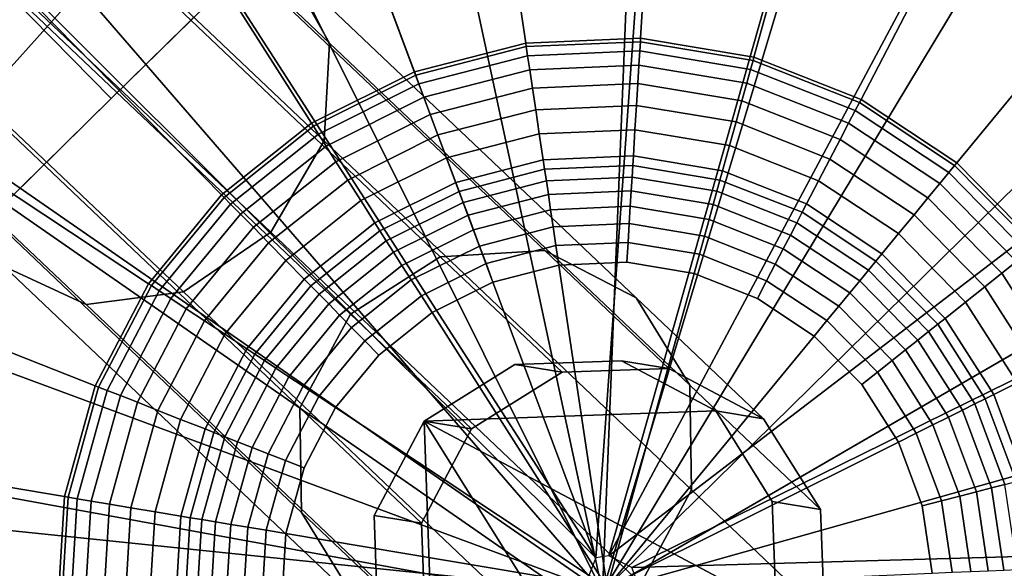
# Model space of a CAD drawing. Extents: x -43.1 to 43.1, y -41.3 to 41.3.
# Tile 342 of 656: x 12.303 to 13.045, y -13.233 to -12.82. Entities that reach past the tile are written whole.
import ezdxf

# ---------------------------------------------------------------- set-up
doc = ezdxf.new("R2010")
doc.units = 0
for name, color, linetype in [('CABLE.1', 18, 'CONTINUOUS'), ('LAMP', 7, 'CONTINUOUS'), ('LAMP_SUPPORT', 18, 'CONTINUOUS'), ('METAL_BASE', 254, 'CONTINUOUS')]:
    doc.layers.add(name, color=color, linetype=linetype)

msp = doc.modelspace()

# ---------------------------------------------------------------- linework, layer by layer
at = {"layer": 'CABLE.1'}
for points in [[(12.1049, -12.4007, 41.3387), (12.1298, -12.4518, 41.2814), (12.5366, -12.8374, 41.9177), (12.5033, -12.7783, 41.962)], [(12.1298, -12.4518, 41.2814), (12.1196, -12.5197, 41.2391), (12.5326, -12.9111, 41.8851), (12.5366, -12.8374, 41.9177)], [(12.1196, -12.5197, 41.2391), (12.0771, -12.5861, 41.2232), (12.4924, -12.9797, 41.8728), (12.5326, -12.9111, 41.8851)], [(12.0771, -12.5861, 41.2232), (12.0136, -12.6332, 41.2379), (12.4268, -13.0247, 41.8841), (12.4924, -12.9797, 41.8728)], [(11.9462, -12.6485, 41.2794), (11.8929, -12.6277, 41.3364), (12.2916, -13.0056, 41.9601), (12.3533, -13.0342, 41.9161)], [(12.0136, -12.6332, 41.2379), (11.9462, -12.6485, 41.2794), (12.3533, -13.0342, 41.9161), (12.4268, -13.0247, 41.8841)], [(12.3682, -12.7592, 42.0379), (12.4417, -12.7497, 42.006), (12.6987, -12.9936, 42.693), (12.62, -12.9982, 42.7111)], [(12.4417, -12.7497, 42.006), (12.5033, -12.7783, 41.962), (12.7675, -13.0291, 42.6681), (12.6987, -12.9936, 42.693)], [(12.3026, -12.8043, 42.0493), (12.3682, -12.7592, 42.0379), (12.62, -12.9982, 42.7111), (12.5525, -13.0415, 42.7175)], [(12.5033, -12.7783, 41.962), (12.5366, -12.8374, 41.9177), (12.808, -13.095, 42.6431), (12.7675, -13.0291, 42.6681)], [(12.2624, -12.8728, 42.037), (12.3026, -12.8043, 42.0493), (12.5525, -13.0415, 42.7175), (12.5143, -13.112, 42.7105)], [(12.5366, -12.8374, 41.9177), (12.5326, -12.9111, 41.8851), (12.8093, -13.1737, 42.6247), (12.808, -13.095, 42.6431)], [(12.2584, -12.9465, 42.0043), (12.2624, -12.8728, 42.037), (12.5143, -13.112, 42.7105), (12.5156, -13.1907, 42.692)], [(12.5326, -12.9111, 41.8851), (12.4924, -12.9797, 41.8728), (12.7711, -13.2442, 42.6177), (12.8093, -13.1737, 42.6247)], [(12.2916, -13.0056, 41.9601), (12.2584, -12.9465, 42.0043), (12.5156, -13.1907, 42.692), (12.5561, -13.2566, 42.667)], [(12.4924, -12.9797, 41.8728), (12.4268, -13.0247, 41.8841), (12.7036, -13.2875, 42.6241), (12.7711, -13.2442, 42.6177)], [(12.62, -12.9982, 42.7111), (12.6987, -12.9936, 42.693), (12.7922, -13.0824, 43.4438), (12.7117, -13.0852, 43.4474)], [(12.6987, -12.9936, 42.693), (12.7675, -13.0291, 42.6681), (12.8634, -13.1202, 43.4384), (12.7922, -13.0824, 43.4438)], [(12.5525, -13.0415, 42.7175), (12.62, -12.9982, 42.7111), (12.7117, -13.0852, 43.4474), (12.6435, -13.1278, 43.4482)], [(12.3533, -13.0342, 41.9161), (12.2916, -13.0056, 41.9601), (12.5561, -13.2566, 42.667), (12.6249, -13.292, 42.6421)], [(12.4268, -13.0247, 41.8841), (12.3533, -13.0342, 41.9161), (12.6249, -13.292, 42.6421), (12.7036, -13.2875, 42.6241)], [(12.7675, -13.0291, 42.6681), (12.808, -13.095, 42.6431), (12.9062, -13.1884, 43.4326), (12.8634, -13.1202, 43.4384)], [(12.5143, -13.112, 42.7105), (12.5525, -13.0415, 42.7175), (12.6435, -13.1278, 43.4482), (12.6058, -13.1988, 43.4459)], [(12.608, -13.1219, 44.6056), (12.6762, -13.0793, 44.6075), (12.7565, -13.0765, 44.6099), (12.8274, -13.1142, 44.6123)], [(12.7117, -13.0852, 43.4474), (12.7922, -13.0824, 43.4438), (12.7565, -13.0765, 44.6099), (12.6762, -13.0793, 44.6075)], [(12.7922, -13.0824, 43.4438), (12.8634, -13.1202, 43.4384), (12.8274, -13.1142, 44.6123), (12.7565, -13.0765, 44.6099)], [(12.6435, -13.1278, 43.4482), (12.7117, -13.0852, 43.4474), (12.6762, -13.0793, 44.6075), (12.608, -13.1219, 44.6056)], [(12.808, -13.095, 42.6431), (12.8093, -13.1737, 42.6247), (12.9092, -13.2688, 43.428), (12.9062, -13.1884, 43.4326)], [(12.5156, -13.1907, 42.692), (12.5143, -13.112, 42.7105), (12.6058, -13.1988, 43.4459), (12.6088, -13.2792, 43.4413)], [(12.608, -13.1219, 44.6056), (12.8274, -13.1142, 44.6123), (12.87, -13.1824, 44.614), (12.8728, -13.2627, 44.6145)], [(12.8634, -13.1202, 43.4384), (12.9062, -13.1884, 43.4326), (12.87, -13.1824, 44.614), (12.8274, -13.1142, 44.6123)], [(12.6058, -13.1988, 43.4459), (12.6435, -13.1278, 43.4482), (12.608, -13.1219, 44.6056), (12.5703, -13.1929, 44.6048)], [(12.608, -13.1219, 44.6056), (12.6157, -13.3414, 44.607), (12.5731, -13.2733, 44.6053), (12.5703, -13.1929, 44.6048)], [(12.608, -13.1219, 44.6056), (12.767, -13.3763, 44.6118), (12.6867, -13.3791, 44.6094), (12.6157, -13.3414, 44.607)], [(12.608, -13.1219, 44.6056), (12.8728, -13.2627, 44.6145), (12.8351, -13.3337, 44.6137), (12.767, -13.3763, 44.6118)], [(12.8093, -13.1737, 42.6247), (12.7711, -13.2442, 42.6177), (12.8715, -13.3398, 43.4257), (12.9092, -13.2688, 43.428)], [(12.9062, -13.1884, 43.4326), (12.9092, -13.2688, 43.428), (12.8728, -13.2627, 44.6145), (12.87, -13.1824, 44.614)], [(12.5561, -13.2566, 42.667), (12.5156, -13.1907, 42.692), (12.6088, -13.2792, 43.4413), (12.6516, -13.3474, 43.4355)], [(12.6088, -13.2792, 43.4413), (12.6058, -13.1988, 43.4459), (12.5703, -13.1929, 44.6048), (12.5731, -13.2733, 44.6053)]]:
    msp.add_3dface(points, dxfattribs=at)
at = {"layer": 'LAMP'}
for points in [[(12.7726, -12.4936, 49.367), (12.5834, -12.5098, 49.367), (12.7422, -13.2504, 49.367), (12.9598, -12.525, 49.367)], [(12.4042, -12.5726, 49.367), (12.2462, -12.6779, 49.367), (12.7422, -13.2504, 49.367), (12.5834, -12.5098, 49.367)], [(13.1334, -12.6019, 49.367), (12.9598, -12.525, 49.367), (12.7422, -13.2504, 49.367), (13.2824, -12.7195, 49.367)], [(12.6163, -12.6636, 52.4972), (12.7662, -12.6507, 52.4972), (12.7422, -13.2504, 52.4972), (12.4744, -12.7133, 52.4972)], [(12.9146, -12.6756, 52.4972), (13.0522, -12.7365, 52.4972), (12.7422, -13.2504, 52.4972), (12.7662, -12.6507, 52.4972)], [(12.1194, -12.8192, 49.367), (12.0318, -12.9877, 49.367), (12.7422, -13.2504, 49.367), (12.2462, -12.6779, 49.367)], [(12.3492, -12.7968, 52.4972), (12.4744, -12.7133, 52.4972), (12.7422, -13.2504, 52.4972), (12.2487, -12.9088, 52.4972)], [(12.1623, -12.8489, 52.4759), (12.2804, -12.7173, 52.4759), (12.3492, -12.7968, 52.4972), (12.2487, -12.9088, 52.4972)], [(13.2824, -12.7195, 49.367), (12.7422, -13.2504, 49.367), (13.3974, -12.8706, 49.367)], [(13.0522, -12.7365, 52.4972), (13.1702, -12.8298, 52.4972), (13.2614, -12.9494, 52.4972), (12.7422, -13.2504, 52.4972)], [(13.4713, -13.0455, 49.367), (13.3974, -12.8706, 49.367), (12.7422, -13.2504, 49.367), (13.4994, -13.2332, 49.367)], [(12.1792, -13.0422, 52.4972), (12.2487, -12.9088, 52.4972), (12.7422, -13.2504, 52.4972), (12.1451, -13.1887, 52.4972)], [(13.2614, -12.9494, 52.4972), (13.32, -13.088, 52.4972), (12.7422, -13.2504, 52.4972)], [(11.9887, -13.1726, 49.367), (11.9931, -13.3624, 49.367), (12.7422, -13.2504, 49.367), (12.0318, -12.9877, 49.367)], [(13.3422, -13.2368, 52.4972), (13.3267, -13.3865, 52.4972), (12.7422, -13.2504, 52.4972), (13.32, -13.088, 52.4972)], [(12.1486, -13.3392, 52.4972), (12.1451, -13.1887, 52.4972), (12.7422, -13.2504, 52.4972), (12.1893, -13.484, 52.4972)]]:
    msp.add_3dface(points, dxfattribs=at)
at = {"layer": 'LAMP_SUPPORT'}
for points in [[(12.7372, -13.2247, 48.7749), (12.4108, -12.3515, 48.7749), (12.6043, -12.3015, 48.7749), (12.804, -12.2928, 48.7749)], [(12.747, -13.2232, 48.7749), (12.7372, -13.2247, 48.7749), (12.804, -12.2928, 48.7749), (13.0011, -12.3257, 48.7749)], [(12.747, -13.2232, 48.7749), (13.0011, -12.3257, 48.7749), (13.1871, -12.399, 48.7749)], [(12.7372, -13.2247, 48.7749), (12.2319, -12.4407, 48.7749), (12.4108, -12.3515, 48.7749)], [(12.747, -13.2232, 48.7749), (13.1871, -12.399, 48.7749), (13.3537, -12.5093, 48.7749), (13.4938, -12.6519, 48.7749)], [(12.7372, -13.2247, 48.7749), (12.0754, -12.5651, 48.7749), (12.2319, -12.4407, 48.7749)], [(12.7925, -12.4803, 44.9914), (12.632, -12.4873, 44.9914), (12.6844, -12.8375, 44.9914), (12.7709, -12.8338, 44.9914)], [(12.9509, -12.5068, 44.9914), (12.7925, -12.4803, 44.9914), (12.7709, -12.8338, 44.9914), (12.8562, -12.848, 44.9914)], [(12.632, -12.4873, 44.9914), (12.4766, -12.5275, 44.9914), (12.6006, -12.8592, 44.9914), (12.6844, -12.8375, 44.9914)], [(13.1003, -12.5657, 44.9914), (12.9509, -12.5068, 44.9914), (12.8562, -12.848, 44.9914), (12.9368, -12.8798, 44.9914)], [(12.4766, -12.5275, 44.9914), (12.3328, -12.5992, 44.9914), (12.5231, -12.8978, 44.9914), (12.6006, -12.8592, 44.9914)], [(12.7372, -13.2247, 48.7749), (12.7242, -13.2577, 48.7749), (11.9483, -12.7194, 48.7749), (12.0754, -12.5651, 48.7749)], [(13.2342, -12.6543, 44.9914), (13.1003, -12.5657, 44.9914), (12.9368, -12.8798, 44.9914), (13.009, -12.9276, 44.9914)], [(12.3328, -12.5992, 44.9914), (12.2071, -12.6991, 44.9914), (12.4554, -12.9517, 44.9914), (12.5231, -12.8978, 44.9914)], [(12.7643, -13.2322, 48.7749), (12.747, -13.2232, 48.7749), (13.4938, -12.6519, 48.7749), (13.6012, -12.8205, 48.7749)], [(13.3468, -12.7688, 44.9914), (13.2342, -12.6543, 44.9914), (13.009, -12.9276, 44.9914), (13.0696, -12.9893, 44.9914)], [(12.2071, -12.6991, 44.9914), (12.105, -12.8231, 44.9914), (12.4003, -13.0185, 44.9914), (12.4554, -12.9517, 44.9914)], [(12.7242, -13.2577, 48.7749), (11.8026, -13.0893, 48.7749), (11.856, -12.8967, 48.7749), (11.9483, -12.7194, 48.7749)], [(12.105, -12.8231, 44.9914), (12.0308, -12.9655, 44.9914), (12.3603, -13.0953, 44.9914), (12.4003, -13.0185, 44.9914)], [(12.7643, -13.2322, 48.7749), (13.6012, -12.8205, 48.7749), (13.6712, -13.0077, 48.7749), (13.7008, -13.2054, 48.7749)], [(12.6844, -12.8375, 44.9914), (12.6006, -12.8592, 44.9914), (12.6015, -12.8617, 44.9718), (12.6848, -12.8401, 44.9718)], [(12.6848, -12.8401, 44.9718), (12.6015, -12.8617, 44.9718), (12.6039, -12.8682, 44.9195), (12.6858, -12.847, 44.9195)], [(12.7709, -12.8338, 44.9914), (12.6844, -12.8375, 44.9914), (12.6848, -12.8401, 44.9718), (12.7707, -12.8364, 44.9718)], [(12.7707, -12.8364, 44.9718), (12.6848, -12.8401, 44.9718), (12.6858, -12.847, 44.9195), (12.7703, -12.8433, 44.9195)], [(12.8555, -12.8506, 44.9718), (12.7707, -12.8364, 44.9718), (12.7703, -12.8433, 44.9195), (12.8537, -12.8573, 44.9195)], [(12.8562, -12.848, 44.9914), (12.7709, -12.8338, 44.9914), (12.7707, -12.8364, 44.9718), (12.8555, -12.8506, 44.9718)], [(12.6858, -12.847, 44.9195), (12.6039, -12.8682, 44.9195), (12.6077, -12.8782, 44.8443), (12.6874, -12.8576, 44.8443)], [(12.7703, -12.8433, 44.9195), (12.6858, -12.847, 44.9195), (12.6874, -12.8576, 44.8443), (12.7696, -12.854, 44.8443)], [(12.8537, -12.8573, 44.9195), (12.7703, -12.8433, 44.9195), (12.7696, -12.854, 44.8443), (12.8508, -12.8676, 44.8443)], [(12.7696, -12.854, 44.8443), (12.6874, -12.8576, 44.8443), (12.6894, -12.8713, 44.756), (12.7688, -12.8679, 44.756)], [(12.8508, -12.8676, 44.8443), (12.7696, -12.854, 44.8443), (12.7688, -12.8679, 44.756), (12.8471, -12.881, 44.756)], [(12.9356, -12.8821, 44.9718), (12.8555, -12.8506, 44.9718), (12.8537, -12.8573, 44.9195), (12.9324, -12.8883, 44.9195)], [(12.9368, -12.8798, 44.9914), (12.8562, -12.848, 44.9914), (12.8555, -12.8506, 44.9718), (12.9356, -12.8821, 44.9718)], [(12.6006, -12.8592, 44.9914), (12.5231, -12.8978, 44.9914), (12.5245, -12.9, 44.9718), (12.6015, -12.8617, 44.9718)], [(12.6015, -12.8617, 44.9718), (12.5245, -12.9, 44.9718), (12.5283, -12.9059, 44.9195), (12.6039, -12.8682, 44.9195)], [(12.6874, -12.8576, 44.8443), (12.6077, -12.8782, 44.8443), (12.6125, -12.8912, 44.756), (12.6894, -12.8713, 44.756)], [(12.9324, -12.8883, 44.9195), (12.8537, -12.8573, 44.9195), (12.8508, -12.8676, 44.8443), (12.9274, -12.8978, 44.8443)], [(12.6039, -12.8682, 44.9195), (12.5283, -12.9059, 44.9195), (12.534, -12.915, 44.8443), (12.6077, -12.8782, 44.8443)], [(12.7688, -12.8679, 44.756), (12.6894, -12.8713, 44.756), (12.6919, -12.8876, 44.6643), (12.7678, -12.8843, 44.6643)], [(12.8471, -12.881, 44.756), (12.7688, -12.8679, 44.756), (12.7678, -12.8843, 44.6643), (12.8427, -12.8968, 44.6643)], [(12.9274, -12.8978, 44.8443), (12.8508, -12.8676, 44.8443), (12.8471, -12.881, 44.756), (12.921, -12.9101, 44.756)], [(12.6894, -12.8713, 44.756), (12.6125, -12.8912, 44.756), (12.6183, -12.9066, 44.6643), (12.6919, -12.8876, 44.6643)], [(12.6077, -12.8782, 44.8443), (12.534, -12.915, 44.8443), (12.5415, -12.9267, 44.756), (12.6125, -12.8912, 44.756)], [(12.7678, -12.8843, 44.6643), (12.6919, -12.8876, 44.6643), (12.6946, -12.9058, 44.5791), (12.7666, -12.9027, 44.5791)], [(12.8427, -12.8968, 44.6643), (12.7678, -12.8843, 44.6643), (12.7666, -12.9027, 44.5791), (12.8378, -12.9146, 44.5791)], [(12.921, -12.9101, 44.756), (12.8471, -12.881, 44.756), (12.8427, -12.8968, 44.6643), (12.9134, -12.9247, 44.6643)], [(13.0073, -12.9296, 44.9718), (12.9356, -12.8821, 44.9718), (12.9324, -12.8883, 44.9195), (13.0029, -12.9349, 44.9195)], [(13.009, -12.9276, 44.9914), (12.9368, -12.8798, 44.9914), (12.9356, -12.8821, 44.9718), (13.0073, -12.9296, 44.9718)], [(12.6125, -12.8912, 44.756), (12.5415, -12.9267, 44.756), (12.5503, -12.9405, 44.6643), (12.6183, -12.9066, 44.6643)], [(12.6919, -12.8876, 44.6643), (12.6183, -12.9066, 44.6643), (12.6247, -12.9239, 44.5791), (12.6946, -12.9058, 44.5791)], [(13.0029, -12.9349, 44.9195), (12.9324, -12.8883, 44.9195), (12.9274, -12.8978, 44.8443), (12.9961, -12.9432, 44.8443)], [(12.5231, -12.8978, 44.9914), (12.4554, -12.9517, 44.9914), (12.4572, -12.9536, 44.9718), (12.5245, -12.9, 44.9718)], [(12.9134, -12.9247, 44.6643), (12.8427, -12.8968, 44.6643), (12.8378, -12.9146, 44.5791), (12.9049, -12.941, 44.5791)], [(12.9961, -12.9432, 44.8443), (12.9274, -12.8978, 44.8443), (12.921, -12.9101, 44.756), (12.9872, -12.9539, 44.756)], [(12.5245, -12.9, 44.9718), (12.4572, -12.9536, 44.9718), (12.4621, -12.9586, 44.9195), (12.5283, -12.9059, 44.9195)], [(12.5283, -12.9059, 44.9195), (12.4621, -12.9586, 44.9195), (12.4696, -12.9662, 44.8443), (12.534, -12.915, 44.8443)], [(12.6183, -12.9066, 44.6643), (12.5503, -12.9405, 44.6643), (12.5602, -12.956, 44.5791), (12.6247, -12.9239, 44.5791)], [(12.6946, -12.9058, 44.5791), (12.6247, -12.9239, 44.5791), (12.6317, -12.9424, 44.5101), (12.6975, -12.9253, 44.5101)], [(12.7666, -12.9027, 44.5791), (12.6946, -12.9058, 44.5791), (12.6975, -12.9253, 44.5101), (12.7654, -12.9224, 44.5101)], [(12.8378, -12.9146, 44.5791), (12.7666, -12.9027, 44.5791), (12.7654, -12.9224, 44.5101), (12.8325, -12.9336, 44.5101)], [(12.9872, -12.9539, 44.756), (12.921, -12.9101, 44.756), (12.9134, -12.9247, 44.6643), (12.9768, -12.9666, 44.6643)], [(12.534, -12.915, 44.8443), (12.4696, -12.9662, 44.8443), (12.4793, -12.9761, 44.756), (12.5415, -12.9267, 44.756)], [(12.9049, -12.941, 44.5791), (12.8378, -12.9146, 44.5791), (12.8325, -12.9336, 44.5101), (12.8958, -12.9585, 44.5101)], [(12.5415, -12.9267, 44.756), (12.4793, -12.9761, 44.756), (12.4908, -12.9878, 44.6643), (12.5503, -12.9405, 44.6643)], [(12.6247, -12.9239, 44.5791), (12.5602, -12.956, 44.5791), (12.5708, -12.9727, 44.5101), (12.6317, -12.9424, 44.5101)], [(12.6975, -12.9253, 44.5101), (12.6317, -12.9424, 44.5101), (12.6342, -12.9491, 44.4929), (12.6986, -12.9324, 44.4929)], [(12.7654, -12.9224, 44.5101), (12.6975, -12.9253, 44.5101), (12.6986, -12.9324, 44.4929), (12.765, -12.9295, 44.4929)], [(12.8325, -12.9336, 44.5101), (12.7654, -12.9224, 44.5101), (12.765, -12.9295, 44.4929), (12.8306, -12.9405, 44.4929)], [(12.9768, -12.9666, 44.6643), (12.9134, -12.9247, 44.6643), (12.9049, -12.941, 44.5791), (12.9651, -12.9808, 44.5791)], [(13.0696, -12.9893, 44.9914), (13.009, -12.9276, 44.9914), (13.0073, -12.9296, 44.9718), (13.0676, -12.9909, 44.9718)], [(12.6986, -12.9324, 44.4929), (12.6342, -12.9491, 44.4929), (12.6373, -12.9573, 44.477), (12.6999, -12.9411, 44.477)], [(12.765, -12.9295, 44.4929), (12.6986, -12.9324, 44.4929), (12.6999, -12.9411, 44.477), (12.7645, -12.9383, 44.477)], [(12.8306, -12.9405, 44.4929), (12.765, -12.9295, 44.4929), (12.7645, -12.9383, 44.477), (12.8283, -12.949, 44.477)], [(12.8958, -12.9585, 44.5101), (12.8325, -12.9336, 44.5101), (12.8306, -12.9405, 44.4929), (12.8925, -12.9648, 44.4929)], [(13.0621, -12.9953, 44.9195), (13.0029, -12.9349, 44.9195), (12.9961, -12.9432, 44.8443), (13.0538, -13.0019, 44.8443)], [(13.0676, -12.9909, 44.9718), (13.0073, -12.9296, 44.9718), (13.0029, -12.9349, 44.9195), (13.0621, -12.9953, 44.9195)], [(12.5503, -12.9405, 44.6643), (12.4908, -12.9878, 44.6643), (12.5037, -13.001, 44.5791), (12.5602, -12.956, 44.5791)], [(12.6317, -12.9424, 44.5101), (12.5708, -12.9727, 44.5101), (12.5746, -12.9787, 44.4929), (12.6342, -12.9491, 44.4929)], [(12.6999, -12.9411, 44.477), (12.6373, -12.9573, 44.477), (12.6409, -12.967, 44.4631), (12.7014, -12.9514, 44.4631)], [(12.7645, -12.9383, 44.477), (12.6999, -12.9411, 44.477), (12.7014, -12.9514, 44.4631), (12.7638, -12.9486, 44.4631)], [(12.8283, -12.949, 44.477), (12.7645, -12.9383, 44.477), (12.7638, -12.9486, 44.4631), (12.8255, -12.9589, 44.4631)], [(12.8925, -12.9648, 44.4929), (12.8306, -12.9405, 44.4929), (12.8283, -12.949, 44.477), (12.8884, -12.9727, 44.477)], [(12.9651, -12.9808, 44.5791), (12.9049, -12.941, 44.5791), (12.8958, -12.9585, 44.5101), (12.9525, -12.9961, 44.5101)], [(13.0538, -13.0019, 44.8443), (12.9961, -12.9432, 44.8443), (12.9872, -12.9539, 44.756), (13.0429, -13.0106, 44.756)], [(12.6342, -12.9491, 44.4929), (12.5746, -12.9787, 44.4929), (12.5794, -12.9862, 44.477), (12.6373, -12.9573, 44.477)], [(12.7638, -12.9486, 44.4631), (12.7014, -12.9514, 44.4631), (12.7031, -12.963, 44.4514), (12.7631, -12.9603, 44.4514)], [(12.8255, -12.9589, 44.4631), (12.7638, -12.9486, 44.4631), (12.7631, -12.9603, 44.4514), (12.8224, -12.9703, 44.4514)], [(12.8884, -12.9727, 44.477), (12.8283, -12.949, 44.477), (12.8255, -12.9589, 44.4631), (12.8836, -12.9819, 44.4631)], [(12.4554, -12.9517, 44.9914), (12.4003, -13.0185, 44.9914), (12.4025, -13.02, 44.9718), (12.4572, -12.9536, 44.9718)], [(12.4572, -12.9536, 44.9718), (12.4025, -13.02, 44.9718), (12.4083, -13.0238, 44.9195), (12.4621, -12.9586, 44.9195)], [(12.4621, -12.9586, 44.9195), (12.4083, -13.0238, 44.9195), (12.4172, -13.0297, 44.8443), (12.4696, -12.9662, 44.8443)], [(12.5602, -12.956, 44.5791), (12.5037, -13.001, 44.5791), (12.5176, -13.0151, 44.5101), (12.5708, -12.9727, 44.5101)], [(12.6373, -12.9573, 44.477), (12.5794, -12.9862, 44.477), (12.5849, -12.9949, 44.4631), (12.6409, -12.967, 44.4631)], [(12.7014, -12.9514, 44.4631), (12.6409, -12.967, 44.4631), (12.645, -12.978, 44.4514), (12.7031, -12.963, 44.4514)], [(12.9525, -12.9961, 44.5101), (12.8958, -12.9585, 44.5101), (12.8925, -12.9648, 44.4929), (12.948, -13.0016, 44.4929)], [(13.0429, -13.0106, 44.756), (12.9872, -12.9539, 44.756), (12.9768, -12.9666, 44.6643), (13.03, -13.0208, 44.6643)], [(12.0308, -12.9655, 44.9914), (11.9879, -13.1203, 44.9914), (12.3372, -13.1787, 44.9914), (12.3603, -13.0953, 44.9914)], [(12.4696, -12.9662, 44.8443), (12.4172, -13.0297, 44.8443), (12.4288, -13.0374, 44.756), (12.4793, -12.9761, 44.756)], [(12.7031, -12.963, 44.4514), (12.645, -12.978, 44.4514), (12.6495, -12.9902, 44.4425), (12.705, -12.9758, 44.4425)], [(12.7631, -12.9603, 44.4514), (12.7031, -12.963, 44.4514), (12.705, -12.9758, 44.4425), (12.7623, -12.9733, 44.4425)], [(12.8224, -12.9703, 44.4514), (12.7631, -12.9603, 44.4514), (12.7623, -12.9733, 44.4425), (12.8189, -12.9828, 44.4425)], [(12.8836, -12.9819, 44.4631), (12.8255, -12.9589, 44.4631), (12.8224, -12.9703, 44.4514), (12.8782, -12.9923, 44.4514)], [(12.948, -13.0016, 44.4929), (12.8925, -12.9648, 44.4929), (12.8884, -12.9727, 44.477), (12.9424, -13.0084, 44.477)], [(12.5708, -12.9727, 44.5101), (12.5176, -13.0151, 44.5101), (12.5226, -13.0201, 44.4929), (12.5746, -12.9787, 44.4929)], [(12.6409, -12.967, 44.4631), (12.5849, -12.9949, 44.4631), (12.5912, -13.0048, 44.4514), (12.645, -12.978, 44.4514)], [(12.7623, -12.9733, 44.4425), (12.705, -12.9758, 44.4425), (12.7071, -12.9897, 44.4368), (12.7615, -12.9874, 44.4368)], [(12.8189, -12.9828, 44.4425), (12.7623, -12.9733, 44.4425), (12.7615, -12.9874, 44.4368), (12.8151, -12.9963, 44.4368)], [(12.8782, -12.9923, 44.4514), (12.8224, -12.9703, 44.4514), (12.8189, -12.9828, 44.4425), (12.8722, -13.0038, 44.4425)], [(12.9424, -13.0084, 44.477), (12.8884, -12.9727, 44.477), (12.8836, -12.9819, 44.4631), (12.9358, -13.0164, 44.4631)], [(13.03, -13.0208, 44.6643), (12.9768, -12.9666, 44.6643), (12.9651, -12.9808, 44.5791), (13.0156, -13.0323, 44.5791)], [(12.4793, -12.9761, 44.756), (12.4288, -13.0374, 44.756), (12.4425, -13.0465, 44.6643), (12.4908, -12.9878, 44.6643)], [(12.5746, -12.9787, 44.4929), (12.5226, -13.0201, 44.4929), (12.5288, -13.0264, 44.477), (12.5794, -12.9862, 44.477)], [(12.645, -12.978, 44.4514), (12.5912, -13.0048, 44.4514), (12.5982, -13.0157, 44.4425), (12.6495, -12.9902, 44.4425)], [(12.705, -12.9758, 44.4425), (12.6495, -12.9902, 44.4425), (12.6545, -13.0033, 44.4368), (12.7071, -12.9897, 44.4368)], [(13.0156, -13.0323, 44.5791), (12.9651, -12.9808, 44.5791), (12.9525, -12.9961, 44.5101), (13.0002, -13.0446, 44.5101)], [(12.4908, -12.9878, 44.6643), (12.4425, -13.0465, 44.6643), (12.4579, -13.0566, 44.5791), (12.5037, -13.001, 44.5791)], [(12.5794, -12.9862, 44.477), (12.5288, -13.0264, 44.477), (12.536, -13.0338, 44.4631), (12.5849, -12.9949, 44.4631)], [(12.7615, -12.9874, 44.4368), (12.7071, -12.9897, 44.4368), (12.7093, -13.0046, 44.4348), (12.7606, -13.0023, 44.4348)], [(12.8151, -12.9963, 44.4368), (12.7615, -12.9874, 44.4368), (12.7606, -13.0023, 44.4348), (12.8111, -13.0108, 44.4348)], [(12.8722, -13.0038, 44.4425), (12.8189, -12.9828, 44.4425), (12.8151, -12.9963, 44.4368), (12.8657, -13.0163, 44.4368)], [(12.9358, -13.0164, 44.4631), (12.8836, -12.9819, 44.4631), (12.8782, -12.9923, 44.4514), (12.9283, -13.0254, 44.4514)], [(12.5849, -12.9949, 44.4631), (12.536, -13.0338, 44.4631), (12.5442, -13.0422, 44.4514), (12.5912, -13.0048, 44.4514)], [(12.6495, -12.9902, 44.4425), (12.5982, -13.0157, 44.4425), (12.6058, -13.0276, 44.4368), (12.6545, -13.0033, 44.4368)], [(12.7071, -12.9897, 44.4368), (12.6545, -13.0033, 44.4368), (12.6597, -13.0174, 44.4348), (12.7093, -13.0046, 44.4348)], [(12.9283, -13.0254, 44.4514), (12.8782, -12.9923, 44.4514), (12.8722, -13.0038, 44.4425), (12.92, -13.0354, 44.4425)], [(12.5037, -13.001, 44.5791), (12.4579, -13.0566, 44.5791), (12.4743, -13.0675, 44.5101), (12.5176, -13.0151, 44.5101)], [(12.8111, -13.0108, 44.4348), (12.7606, -13.0023, 44.4348), (12.7093, -13.0046, 44.4348), (12.7456, -13.2471, 44.4348)], [(12.8657, -13.0163, 44.4368), (12.8151, -12.9963, 44.4368), (12.8111, -13.0108, 44.4348), (12.8588, -13.0296, 44.4348)], [(12.9946, -13.049, 44.4929), (12.948, -13.0016, 44.4929), (12.9424, -13.0084, 44.477), (12.9877, -13.0545, 44.477)], [(13.0002, -13.0446, 44.5101), (12.9525, -12.9961, 44.5101), (12.948, -13.0016, 44.4929), (12.9946, -13.049, 44.4929)], [(13.098, -13.0714, 44.8443), (13.0538, -13.0019, 44.8443), (13.0429, -13.0106, 44.756), (13.0856, -13.0776, 44.756)], [(12.5912, -13.0048, 44.4514), (12.5442, -13.0422, 44.4514), (12.5533, -13.0514, 44.4425), (12.5982, -13.0157, 44.4425)], [(12.6545, -13.0033, 44.4368), (12.6058, -13.0276, 44.4368), (12.6139, -13.0403, 44.4348), (12.6597, -13.0174, 44.4348)], [(12.7093, -13.0046, 44.4348), (12.6597, -13.0174, 44.4348), (12.6139, -13.0403, 44.4348), (12.7456, -13.2471, 44.4348)], [(12.92, -13.0354, 44.4425), (12.8722, -13.0038, 44.4425), (12.8657, -13.0163, 44.4368), (12.9111, -13.0463, 44.4368)], [(12.9877, -13.0545, 44.477), (12.9424, -13.0084, 44.477), (12.9358, -13.0164, 44.4631), (12.9796, -13.0609, 44.4631)], [(13.0856, -13.0776, 44.756), (13.0429, -13.0106, 44.756), (13.03, -13.0208, 44.6643), (13.0709, -13.0849, 44.6643)], [(12.5176, -13.0151, 44.5101), (12.4743, -13.0675, 44.5101), (12.4803, -13.0715, 44.4929), (12.5226, -13.0201, 44.4929)], [(12.5982, -13.0157, 44.4425), (12.5533, -13.0514, 44.4425), (12.5632, -13.0615, 44.4368), (12.6058, -13.0276, 44.4368)], [(12.9015, -13.0579, 44.4348), (12.8588, -13.0296, 44.4348), (12.8111, -13.0108, 44.4348), (12.7456, -13.2471, 44.4348)], [(12.9111, -13.0463, 44.4368), (12.8657, -13.0163, 44.4368), (12.8588, -13.0296, 44.4348), (12.9015, -13.0579, 44.4348)], [(12.9796, -13.0609, 44.4631), (12.9358, -13.0164, 44.4631), (12.9283, -13.0254, 44.4514), (12.9704, -13.0682, 44.4514)], [(12.4003, -13.0185, 44.9914), (12.3603, -13.0953, 44.9914), (12.3628, -13.0963, 44.9718), (12.4025, -13.02, 44.9718)], [(12.4025, -13.02, 44.9718), (12.3628, -13.0963, 44.9718), (12.3692, -13.0988, 44.9195), (12.4083, -13.0238, 44.9195)], [(12.4083, -13.0238, 44.9195), (12.3692, -13.0988, 44.9195), (12.3792, -13.1027, 44.8443), (12.4172, -13.0297, 44.8443)], [(12.5226, -13.0201, 44.4929), (12.4803, -13.0715, 44.4929), (12.4876, -13.0763, 44.477), (12.5288, -13.0264, 44.477)], [(12.9704, -13.0682, 44.4514), (12.9283, -13.0254, 44.4514), (12.92, -13.0354, 44.4425), (12.9602, -13.0763, 44.4425)], [(13.0709, -13.0849, 44.6643), (13.03, -13.0208, 44.6643), (13.0156, -13.0323, 44.5791), (13.0544, -13.0931, 44.5791)], [(12.4172, -13.0297, 44.8443), (12.3792, -13.1027, 44.8443), (12.3921, -13.1078, 44.756), (12.4288, -13.0374, 44.756)], [(12.5288, -13.0264, 44.477), (12.4876, -13.0763, 44.477), (12.4963, -13.082, 44.4631), (12.536, -13.0338, 44.4631)], [(12.6058, -13.0276, 44.4368), (12.5632, -13.0615, 44.4368), (12.5737, -13.0722, 44.4348), (12.6139, -13.0403, 44.4348)], [(13.0544, -13.0931, 44.5791), (13.0156, -13.0323, 44.5791), (13.0002, -13.0446, 44.5101), (13.0367, -13.1019, 44.5101)], [(12.4288, -13.0374, 44.756), (12.3921, -13.1078, 44.756), (12.4074, -13.1139, 44.6643), (12.4425, -13.0465, 44.6643)], [(12.536, -13.0338, 44.4631), (12.4963, -13.082, 44.4631), (12.5061, -13.0885, 44.4514), (12.5442, -13.0422, 44.4514)], [(12.5737, -13.0722, 44.4348), (12.5411, -13.1117, 44.4348), (12.7456, -13.2471, 44.4348), (12.6139, -13.0403, 44.4348)], [(12.9602, -13.0763, 44.4425), (12.92, -13.0354, 44.4425), (12.9111, -13.0463, 44.4368), (12.9492, -13.0851, 44.4368)], [(12.4425, -13.0465, 44.6643), (12.4074, -13.1139, 44.6643), (12.4245, -13.1206, 44.5791), (12.4579, -13.0566, 44.5791)], [(12.5442, -13.0422, 44.4514), (12.5061, -13.0885, 44.4514), (12.5169, -13.0957, 44.4425), (12.5533, -13.0514, 44.4425)], [(12.9492, -13.0851, 44.4368), (12.9111, -13.0463, 44.4368), (12.9015, -13.0579, 44.4348), (12.9375, -13.0944, 44.4348)], [(13.0367, -13.1019, 44.5101), (13.0002, -13.0446, 44.5101), (12.9946, -13.049, 44.4929), (13.0303, -13.1051, 44.4929)], [(12.5533, -13.0514, 44.4425), (12.5169, -13.0957, 44.4425), (12.5286, -13.1034, 44.4368), (12.5632, -13.0615, 44.4368)], [(13.0224, -13.109, 44.477), (12.9877, -13.0545, 44.477), (12.9796, -13.0609, 44.4631), (13.0132, -13.1137, 44.4631)], [(13.0303, -13.1051, 44.4929), (12.9946, -13.049, 44.4929), (12.9877, -13.0545, 44.477), (13.0224, -13.109, 44.477)], [(12.4579, -13.0566, 44.5791), (12.4245, -13.1206, 44.5791), (12.4429, -13.1278, 44.5101), (12.4743, -13.0675, 44.5101)], [(12.5632, -13.0615, 44.4368), (12.5286, -13.1034, 44.4368), (12.5411, -13.1117, 44.4348), (12.5737, -13.0722, 44.4348)], [(12.965, -13.1377, 44.4348), (12.9375, -13.0944, 44.4348), (12.9015, -13.0579, 44.4348), (12.7456, -13.2471, 44.4348)], [(13.0132, -13.1137, 44.4631), (12.9796, -13.0609, 44.4631), (12.9704, -13.0682, 44.4514), (13.0027, -13.1189, 44.4514)], [(12.4743, -13.0675, 44.5101), (12.4429, -13.1278, 44.5101), (12.4496, -13.1305, 44.4929), (12.4803, -13.0715, 44.4929)], [(13.0027, -13.1189, 44.4514), (12.9704, -13.0682, 44.4514), (12.9602, -13.0763, 44.4425), (12.991, -13.1247, 44.4425)], [(12.4803, -13.0715, 44.4929), (12.4496, -13.1305, 44.4929), (12.4578, -13.1337, 44.477), (12.4876, -13.0763, 44.477)], [(12.4876, -13.0763, 44.477), (12.4578, -13.1337, 44.477), (12.4674, -13.1375, 44.4631), (12.4963, -13.082, 44.4631)], [(12.991, -13.1247, 44.4425), (12.9602, -13.0763, 44.4425), (12.9492, -13.0851, 44.4368), (12.9784, -13.131, 44.4368)], [(12.4963, -13.082, 44.4631), (12.4674, -13.1375, 44.4631), (12.4783, -13.1418, 44.4514), (12.5061, -13.0885, 44.4514)], [(12.7242, -13.2577, 48.7749), (11.7904, -13.2888, 48.7749), (11.8026, -13.0893, 48.7749)], [(12.5061, -13.0885, 44.4514), (12.4783, -13.1418, 44.4514), (12.4904, -13.1465, 44.4425), (12.5169, -13.0957, 44.4425)], [(12.9784, -13.131, 44.4368), (12.9492, -13.0851, 44.4368), (12.9375, -13.0944, 44.4348), (12.965, -13.1377, 44.4348)], [(12.3603, -13.0953, 44.9914), (12.3372, -13.1787, 44.9914), (12.3398, -13.1791, 44.9718), (12.3628, -13.0963, 44.9718)], [(12.3628, -13.0963, 44.9718), (12.3398, -13.1791, 44.9718), (12.3466, -13.1803, 44.9195), (12.3692, -13.0988, 44.9195)], [(12.3692, -13.0988, 44.9195), (12.3466, -13.1803, 44.9195), (12.3572, -13.1821, 44.8443), (12.3792, -13.1027, 44.8443)], [(12.5169, -13.0957, 44.4425), (12.4904, -13.1465, 44.4425), (12.5035, -13.1517, 44.4368), (12.5286, -13.1034, 44.4368)], [(13.0796, -13.1607, 44.5791), (13.0544, -13.0931, 44.5791), (13.0367, -13.1019, 44.5101), (13.0605, -13.1656, 44.5101)], [(12.3792, -13.1027, 44.8443), (12.3572, -13.1821, 44.8443), (12.3709, -13.1844, 44.756), (12.3921, -13.1078, 44.756)], [(12.5286, -13.1034, 44.4368), (12.5035, -13.1517, 44.4368), (12.5175, -13.1572, 44.4348), (12.5411, -13.1117, 44.4348)], [(13.0536, -13.1674, 44.4929), (13.0303, -13.1051, 44.4929), (13.0224, -13.109, 44.477), (13.0451, -13.1696, 44.477)], [(13.0605, -13.1656, 44.5101), (13.0367, -13.1019, 44.5101), (13.0303, -13.1051, 44.4929), (13.0536, -13.1674, 44.4929)], [(12.3921, -13.1078, 44.756), (12.3709, -13.1844, 44.756), (12.3871, -13.1871, 44.6643), (12.4074, -13.1139, 44.6643)], [(12.4074, -13.1139, 44.6643), (12.3871, -13.1871, 44.6643), (12.4053, -13.1901, 44.5791), (12.4245, -13.1206, 44.5791)], [(12.5411, -13.1117, 44.4348), (12.5175, -13.1572, 44.4348), (12.5038, -13.2066, 44.4348), (12.7456, -13.2471, 44.4348)], [(13.0351, -13.1722, 44.4631), (13.0132, -13.1137, 44.4631), (13.0027, -13.1189, 44.4514), (13.0237, -13.1751, 44.4514)], [(13.0451, -13.1696, 44.477), (13.0224, -13.109, 44.477), (13.0132, -13.1137, 44.4631), (13.0351, -13.1722, 44.4631)], [(11.9879, -13.1203, 44.9914), (11.9781, -13.2806, 44.9914), (12.3319, -13.2651, 44.9914), (12.3372, -13.1787, 44.9914)], [(12.4245, -13.1206, 44.5791), (12.4053, -13.1901, 44.5791), (12.4248, -13.1934, 44.5101), (12.4429, -13.1278, 44.5101)], [(13.0237, -13.1751, 44.4514), (13.0027, -13.1189, 44.4514), (12.991, -13.1247, 44.4425), (13.0111, -13.1784, 44.4425)], [(12.4429, -13.1278, 44.5101), (12.4248, -13.1934, 44.5101), (12.4318, -13.1946, 44.4929), (12.4496, -13.1305, 44.4929)], [(13.0111, -13.1784, 44.4425), (12.991, -13.1247, 44.4425), (12.9784, -13.131, 44.4368), (12.9975, -13.1819, 44.4368)], [(12.4496, -13.1305, 44.4929), (12.4318, -13.1946, 44.4929), (12.4405, -13.196, 44.477), (12.4578, -13.1337, 44.477)], [(12.4578, -13.1337, 44.477), (12.4405, -13.196, 44.477), (12.4507, -13.1977, 44.4631), (12.4674, -13.1375, 44.4631)], [(12.9975, -13.1819, 44.4368), (12.9784, -13.131, 44.4368), (12.965, -13.1377, 44.4348), (12.9829, -13.1857, 44.4348)], [(12.4674, -13.1375, 44.4631), (12.4507, -13.1977, 44.4631), (12.4623, -13.1997, 44.4514), (12.4783, -13.1418, 44.4514)], [(12.4783, -13.1418, 44.4514), (12.4623, -13.1997, 44.4514), (12.4751, -13.2018, 44.4425), (12.4904, -13.1465, 44.4425)], [(12.9905, -13.2364, 44.4348), (12.9829, -13.1857, 44.4348), (12.965, -13.1377, 44.4348), (12.7456, -13.2471, 44.4348)], [(12.4904, -13.1465, 44.4425), (12.4751, -13.2018, 44.4425), (12.489, -13.2041, 44.4368), (12.5035, -13.1517, 44.4368)], [(12.5035, -13.1517, 44.4368), (12.489, -13.2041, 44.4368), (12.5038, -13.2066, 44.4348), (12.5175, -13.1572, 44.4348)], [(13.0443, -13.234, 44.4631), (13.0351, -13.1722, 44.4631), (13.0237, -13.1751, 44.4514), (13.0326, -13.2345, 44.4514)], [(13.0546, -13.2336, 44.477), (13.0451, -13.1696, 44.477), (13.0351, -13.1722, 44.4631), (13.0443, -13.234, 44.4631)], [(12.3372, -13.1787, 44.9914), (12.3319, -13.2651, 44.9914), (12.3345, -13.265, 44.9718), (12.3398, -13.1791, 44.9718)], [(12.3398, -13.1791, 44.9718), (12.3345, -13.265, 44.9718), (12.3415, -13.2647, 44.9195), (12.3466, -13.1803, 44.9195)], [(12.3466, -13.1803, 44.9195), (12.3415, -13.2647, 44.9195), (12.3522, -13.2642, 44.8443), (12.3572, -13.1821, 44.8443)], [(13.0196, -13.2351, 44.4425), (13.0111, -13.1784, 44.4425), (12.9975, -13.1819, 44.4368), (13.0055, -13.2357, 44.4368)], [(13.0326, -13.2345, 44.4514), (13.0237, -13.1751, 44.4514), (13.0111, -13.1784, 44.4425), (13.0196, -13.2351, 44.4425)], [(12.3572, -13.1821, 44.8443), (12.3522, -13.2642, 44.8443), (12.3661, -13.2636, 44.756), (12.3709, -13.1844, 44.756)], [(12.3709, -13.1844, 44.756), (12.3661, -13.2636, 44.756), (12.3825, -13.2629, 44.6643), (12.3871, -13.1871, 44.6643)], [(12.3871, -13.1871, 44.6643), (12.3825, -13.2629, 44.6643), (12.4009, -13.2621, 44.5791), (12.4053, -13.1901, 44.5791)], [(13.0055, -13.2357, 44.4368), (12.9975, -13.1819, 44.4368), (12.9829, -13.1857, 44.4348), (12.9905, -13.2364, 44.4348)], [(12.4053, -13.1901, 44.5791), (12.4009, -13.2621, 44.5791), (12.4206, -13.2613, 44.5101), (12.4248, -13.1934, 44.5101)], [(12.4248, -13.1934, 44.5101), (12.4206, -13.2613, 44.5101), (12.4277, -13.2609, 44.4929), (12.4318, -13.1946, 44.4929)], [(12.4318, -13.1946, 44.4929), (12.4277, -13.2609, 44.4929), (12.4365, -13.2606, 44.477), (12.4405, -13.196, 44.477)], [(12.4405, -13.196, 44.477), (12.4365, -13.2606, 44.477), (12.4469, -13.2601, 44.4631), (12.4507, -13.1977, 44.4631)], [(12.4507, -13.1977, 44.4631), (12.4469, -13.2601, 44.4631), (12.4586, -13.2596, 44.4514), (12.4623, -13.1997, 44.4514)], [(12.4623, -13.1997, 44.4514), (12.4586, -13.2596, 44.4514), (12.4716, -13.259, 44.4425), (12.4751, -13.2018, 44.4425)], [(12.4751, -13.2018, 44.4425), (12.4716, -13.259, 44.4425), (12.4856, -13.2584, 44.4368), (12.489, -13.2041, 44.4368)], [(12.489, -13.2041, 44.4368), (12.4856, -13.2584, 44.4368), (12.5006, -13.2578, 44.4348), (12.5038, -13.2066, 44.4348)], [(12.5038, -13.2066, 44.4348), (12.5006, -13.2578, 44.4348), (12.5082, -13.3084, 44.4348), (12.7456, -13.2471, 44.4348)], [(12.7694, -13.246, 48.7749), (12.7643, -13.2322, 48.7749), (13.7008, -13.2054, 48.7749), (13.6886, -13.4049, 48.7749)]]:
    msp.add_3dface(points, dxfattribs=at)
at = {"layer": 'METAL_BASE'}
for points in [[(12.4686, -12.7845, 47.7519), (12.3723, -12.8792, 47.7881), (0.9966, -1.3032, 47.7881), (1.093, -1.2085, 47.7519)], [(12.3723, -12.8792, 47.2479), (12.4686, -12.7845, 47.2841), (1.093, -1.2085, 47.2841), (0.9966, -1.3032, 47.2479)], [(17.7533, -27.6395, 39.312), (17.7227, -27.6588, 39.447), (1.0255, -1.2631, 39.447), (1.0561, -1.2438, 39.312)], [(17.7227, -27.6588, 39.1769), (17.7533, -27.6395, 39.312), (1.0561, -1.2438, 39.312), (1.0255, -1.2631, 39.1769)], [(17.7227, -27.6588, 39.447), (17.6391, -27.7117, 39.5459), (0.9419, -1.316, 39.5459), (1.0255, -1.2631, 39.447)], [(17.6391, -27.7117, 39.0781), (17.7227, -27.6588, 39.1769), (1.0255, -1.2631, 39.1769), (0.9419, -1.316, 39.0781)], [(12.3723, -12.8792, 47.7881), (12.276, -12.9738, 47.7519), (0.9003, -1.3979, 47.7519), (0.9966, -1.3032, 47.7881)], [(12.276, -12.9738, 47.2841), (12.3723, -12.8792, 47.2479), (0.9966, -1.3032, 47.2479), (0.9003, -1.3979, 47.2841)], [(17.6391, -27.7117, 39.5459), (17.525, -27.7839, 39.5821), (0.8278, -1.3882, 39.5821), (0.9419, -1.316, 39.5459)], [(17.525, -27.7839, 39.0419), (17.6391, -27.7117, 39.0781), (0.9419, -1.316, 39.0781), (0.8278, -1.3882, 39.0419)], [(17.525, -27.7839, 39.5821), (17.4109, -27.8561, 39.5459), (0.7137, -1.4604, 39.5459), (0.8278, -1.3882, 39.5821)], [(17.4109, -27.8561, 39.0781), (17.525, -27.7839, 39.0419), (0.8278, -1.3882, 39.0419), (0.7137, -1.4604, 39.0781)], [(14.252, -39.4095, 30.106), (14.2179, -39.4216, 30.241), (0.7699, -1.4457, 30.241), (0.8041, -1.4336, 30.106)], [(14.2179, -39.4216, 29.9709), (14.252, -39.4095, 30.106), (0.8041, -1.4336, 30.106), (0.7699, -1.4457, 29.9709)], [(14.2179, -39.4216, 30.241), (14.1247, -39.4546, 30.3399), (0.6767, -1.4787, 30.3399), (0.7699, -1.4457, 30.241)], [(14.1247, -39.4546, 29.872), (14.2179, -39.4216, 29.9709), (0.7699, -1.4457, 29.9709), (0.6767, -1.4787, 29.872)], [(17.4109, -27.8561, 39.5459), (17.3273, -27.909, 39.447), (0.6301, -1.5132, 39.447), (0.7137, -1.4604, 39.5459)], [(17.3273, -27.909, 39.1769), (17.4109, -27.8561, 39.0781), (0.7137, -1.4604, 39.0781), (0.6301, -1.5132, 39.1769)], [(14.1247, -39.4546, 30.3399), (13.9974, -39.4997, 30.3761), (0.5494, -1.5238, 30.3761), (0.6767, -1.4787, 30.3399)], [(13.9974, -39.4997, 29.8358), (14.1247, -39.4546, 29.872), (0.6767, -1.4787, 29.872), (0.5494, -1.5238, 29.8358)], [(17.3273, -27.909, 39.447), (17.2967, -27.9283, 39.312), (0.5995, -1.5326, 39.312), (0.6301, -1.5132, 39.447)], [(17.2967, -27.9283, 39.312), (17.3273, -27.909, 39.1769), (0.6301, -1.5132, 39.1769), (0.5995, -1.5326, 39.312)], [(13.9974, -39.4997, 30.3761), (13.8701, -39.5447, 30.3399), (0.4221, -1.5689, 30.3399), (0.5494, -1.5238, 30.3761)], [(13.8701, -39.5447, 29.872), (13.9974, -39.4997, 29.8358), (0.5494, -1.5238, 29.8358), (0.4221, -1.5689, 29.872)], [(13.8701, -39.5447, 30.3399), (13.7769, -39.5777, 30.241), (0.3289, -1.6019, 30.241), (0.4221, -1.5689, 30.3399)], [(13.7769, -39.5777, 29.9709), (13.8701, -39.5447, 29.872), (0.4221, -1.5689, 29.872), (0.3289, -1.6019, 29.9709)], [(13.7769, -39.5777, 30.241), (13.7428, -39.5898, 30.106), (0.2948, -1.6139, 30.106), (0.3289, -1.6019, 30.241)], [(13.7428, -39.5898, 30.106), (13.7769, -39.5777, 29.9709), (0.3289, -1.6019, 29.9709), (0.2948, -1.6139, 30.106)], [(12.5391, -12.7152, 47.6531), (12.565, -12.6898, 47.518), (12.5391, -12.7152, 47.3829), (12.3723, -12.8792, 47.518)], [(12.4686, -12.7845, 47.7519), (12.5391, -12.7152, 47.6531), (12.3723, -12.8792, 47.518), (12.3723, -12.8792, 47.7881)], [(12.4686, -12.7845, 47.2841), (12.3723, -12.8792, 47.2479), (12.3723, -12.8792, 47.518), (12.5391, -12.7152, 47.3829)], [(12.1796, -13.0685, 47.518), (12.2055, -13.0431, 47.6531), (12.3723, -12.8792, 47.518), (12.2055, -13.0431, 47.3829)], [(12.276, -12.9738, 47.7519), (12.3723, -12.8792, 47.7881), (12.3723, -12.8792, 47.518), (12.2055, -13.0431, 47.6531)], [(12.276, -12.9738, 47.2841), (12.2055, -13.0431, 47.3829), (12.3723, -12.8792, 47.518), (12.3723, -12.8792, 47.2479)]]:
    msp.add_3dface(points, dxfattribs=at)

doc.saveas('drawing.dxf')
